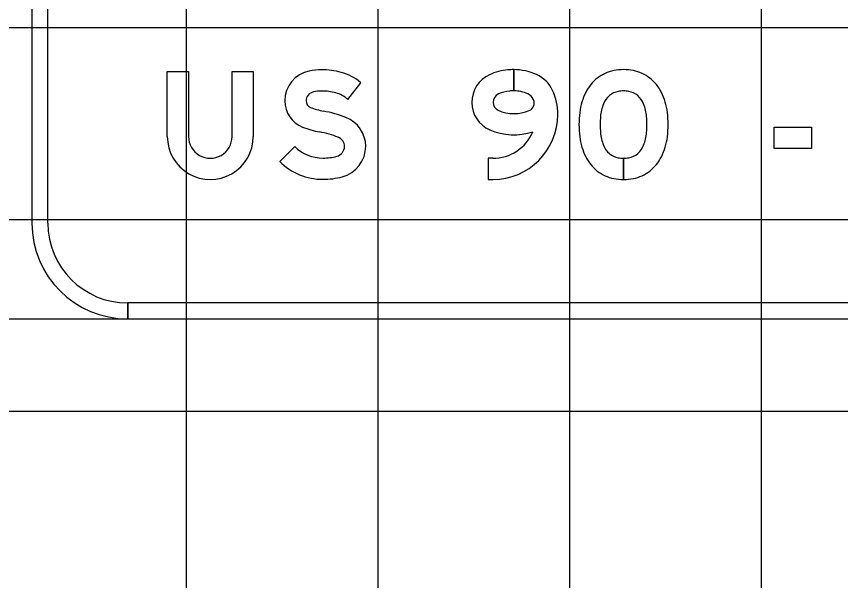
# Model space of a CAD drawing. Extents: x 1797809 to 2198143, y 249608 to 1237864.
# Drawn here: x 2195119.09 to 2195127.68, y 1237300.34 to 1237306.22 of the extents above; entities that cross this region are included whole.
import ezdxf

# ---------------------------------------------------------------- set-up
doc = ezdxf.new("R2010")
doc.units = 0
for name, color, linetype in [('GSBWFILL', 7, 'Continuous'), ('GSCOLORFILL', 7, 'Continuous'), ('GSDIMS', 7, 'Continuous'), ('GSOUTLINE', 7, 'Continuous'), ('GSSHT', 7, 'Continuous')]:
    doc.layers.add(name, color=color, linetype=linetype)

msp = doc.modelspace()

# ---------------------------------------------------------------- linework, layer by layer
at = {"layer": 'GSBWFILL'}
for p, q in [((2195125.4206, 1237304.7437), (2195125.4206, 1237304.5223)), ((2195125.4206, 1237304.5223), (2195125.4206, 1237304.7437))]:
    msp.add_line(p, q, dxfattribs=at)
for points in [[(2195120.6595, 1237304.9707), (2195120.6595, 1237305.6489), (2195120.8809, 1237305.6489), (2195120.8809, 1237304.9707)], [(2195121.3349, 1237304.9707), (2195121.3349, 1237305.6489), (2195121.5563, 1237305.6489), (2195121.5563, 1237304.9707)], [(2195124.2744, 1237305.4468), (2195124.2744, 1237305.6683)], [(2195124.2745, 1237305.6683), (2195124.2745, 1237305.4468)], [(2195122.5418, 1237305.3566), (2195122.6788, 1237305.5314)], [(2195121.989, 1237304.8671), (2195121.8332, 1237304.7098)], [(2195124.0548, 1237304.7437), (2195124.0081, 1237304.7437), (2195124.0081, 1237304.5223), (2195124.0548, 1237304.5223)]]:
    msp.add_lwpolyline(points, dxfattribs=at)
msp.add_lwpolyline([(2195126.9928, 1237305.0676), (2195127.3803, 1237305.0676), (2195127.3803, 1237304.8462), (2195126.9928, 1237304.8462)], close=True, dxfattribs=at)
for centre, major_axis, ratio, start_param, end_param in [((2195122.203, 1237305.3423), (0, 0.3172), 0.999998, 0.202758, 1.570796), ((2195122.2705, 1237305.0141), (0, 0.6523), 0.999998, 0, 0.202758), ((2195122.2705, 1237304.8665), (0, 0.7999), 0.999998, 6.026234, 6.283185), ((2195122.3447, 1237305.1489), (0, 0.5078), 0.999998, 5.565152, 6.026234), ((2195124.2614, 1237305.0955), (0, 0.5722), 0.999997, 0.087363, 0.430338), ((2195124.2745, 1237304.9466), (0, 0.7217), 0.999997, 0.000077, 0.087363), ((2195124.2745, 1237305.0837), (0, 0.5845), 0.999997, 5.863429, 6.283185), ((2195125.3991, 1237305.2542), (0, 0.4119), 0.999999, 0.198221, 0.659474), ((2195125.4206, 1237305.1455), (0, 0.5228), 0.999999, 0, 0.197523), ((2195125.4206, 1237305.1455), (0, 0.5228), 0.999999, 6.085662, 6.283185), ((2195125.442, 1237305.2542), (0, 0.4119), 0.999999, 5.623711, 6.084964), ((2195124.1556, 1237305.3262), (0, 0.3183), 0.999997, 0.430338, 1.570796), ((2195124.3771, 1237305.3136), (0, 0.3328), 0.999997, 5.137698, 5.863429), ((2195125.4231, 1237305.2316), (0, 0.4445), 0.999999, 0.670985, 1.104331), ((2195125.418, 1237305.2316), (0, 0.4445), 0.999999, 5.178855, 5.6122), ((2195124.1298, 1237305.2016), (0, 0.6043), 0.999997, 4.712389, 5.137698), ((2195122.203, 1237305.3423), (0, 0.0957), 0.999998, 0.202758, 1.570796), ((2195122.2705, 1237305.0141), (0, 0.4308), 0.999998, 0, 0.202758), ((2195122.2705, 1237304.8665), (0, 0.5784), 0.999998, 6.026234, 6.283185), ((2195122.3447, 1237305.1489), (0, 0.2864), 0.999998, 5.523837, 6.026234), ((2195124.1556, 1237305.3262), (0, 0.0969), 0.999997, 0.430338, 1.570796), ((2195124.2614, 1237305.0955), (0, 0.3507), 0.999997, 0.087363, 0.430338), ((2195124.2745, 1237304.9466), (0, 0.5002), 0.999997, 0.000111, 0.087363), ((2195124.2745, 1237305.0837), (0, 0.3631), 0.999997, 5.863429, 6.283185), ((2195124.3771, 1237305.3136), (0, 0.1114), 0.999997, 5.137698, 5.863429), ((2195125.6061, 1237305.1414), (0, 0.6486), 0.999999, 1.107023, 1.446049), ((2195125.4285, 1237305.2221), (0, 0.2345), 0.999999, 0.724344, 1.185227), ((2195125.4026, 1237305.2446), (0, 0.2005), 0.999999, 0.192068, 0.701922), ((2195125.4206, 1237305.1529), (0, 0.2939), 0.999999, 0, 0.192642), ((2195125.4206, 1237305.1529), (0, 0.2939), 0.999999, 6.090544, 6.283185), ((2195125.4386, 1237305.2446), (0, 0.2005), 0.999999, 5.581263, 6.091117), ((2195125.4127, 1237305.2221), (0, 0.2345), 0.999999, 5.097959, 5.558841), ((2195125.235, 1237305.1414), (0, 0.6486), 0.999999, 4.837137, 5.176162), ((2195122.1796, 1237305.3423), (0, 0.2938), 0.999998, 1.570796, 2.761249), ((2195122.1796, 1237305.3423), (0, 0.0724), 0.999998, 1.570796, 2.761249), ((2195124.1482, 1237305.3262), (0, 0.3109), 0.999997, 1.570796, 2.733479), ((2195124.1482, 1237305.3262), (0, 0.0895), 0.999997, 1.570796, 2.733479), ((2195124.4045, 1237305.3189), (0, 0.0841), 0.999997, 3.53139, 5.115994), ((2195124.1298, 1237305.2016), (0, 0.3828), 0.999997, 5.115994, 5.137698), ((2195125.6308, 1237305.1403), (0, 0.4527), 0.999999, 1.185935, 1.48488), ((2195125.2103, 1237305.1403), (0, 0.4527), 0.999999, 4.798305, 5.09725), ((2195122.421, 1237305.9458), (0, 0.7224), 0.999998, 2.761249, 2.95744), ((2195122.0418, 1237303.9105), (0, 1.348), 0.999998, 5.918637, 6.099033), ((2195124.0548, 1237305.2016), (0, 0.6793), 0.999997, 3.141593, 4.712389), ((2195124.2781, 1237305.6267), (0, 0.4168), 0.999997, 2.733479, 3.53139), ((2195126.1005, 1237305.0953), (0, 1.145), 0.999999, 1.459794, 1.570796), ((2195124.7406, 1237305.0953), (0, 1.145), 0.999999, 4.712389, 4.823392), ((2195122.4074, 1237304.8685), (0, 0.3226), 0.999998, 4.712389, 5.918637), ((2195126.4319, 1237305.0953), (0, 1.2549), 0.999999, 1.503921, 1.570796), ((2195124.4092, 1237305.0953), (0, 1.2549), 0.999999, 4.712389, 4.779265), ((2195122.421, 1237305.9458), (0, 0.9438), 0.999998, 2.761249, 2.95744), ((2195124.2781, 1237305.6267), (0, 0.6383), 0.999997, 2.733479, 3.45498), ((2195126.1005, 1237305.0953), (0, 1.145), 0.999999, 1.570796, 1.681799), ((2195126.4319, 1237305.0953), (0, 1.2549), 0.999999, 1.570796, 1.637672), ((2195124.4092, 1237305.0953), (0, 1.2549), 0.999999, 4.645513, 4.712389), ((2195124.7406, 1237305.0953), (0, 1.145), 0.999999, 4.601386, 4.712389), ((2195121.1079, 1237304.9707), (0, 0.4484), 0.999998, 1.570796, 4.712389), ((2195121.1079, 1237304.9707), (0, 0.227), 0.999998, 1.570796, 4.712389), ((2195122.0418, 1237303.9105), (0, 1.1265), 0.999998, 5.918637, 6.099033), ((2195122.4074, 1237304.8685), (0, 0.1011), 0.999998, 4.712389, 5.918637), ((2195124.0548, 1237305.2016), (0, 0.4579), 0.999997, 3.141593, 4.303338), ((2195125.6061, 1237305.0491), (0, 0.6486), 0.999999, 1.695544, 2.03457), ((2195125.6308, 1237305.0503), (0, 0.4527), 0.999999, 1.656712, 1.955657), ((2195125.2103, 1237305.0503), (0, 0.4527), 0.999999, 4.327528, 4.626473), ((2195125.235, 1237305.0491), (0, 0.6486), 0.999999, 4.248616, 4.587641), ((2195122.2839, 1237305.1646), (0, 0.4189), 0.999998, 2.360607, 3.141593), ((2195122.4011, 1237304.8685), (0, 0.1075), 0.999998, 3.401517, 4.712389), ((2195122.4011, 1237304.8685), (0, 0.3289), 0.999998, 3.401517, 4.712389), ((2195125.4285, 1237304.9685), (0, 0.2345), 0.999999, 1.956366, 2.417249), ((2195125.4127, 1237304.9685), (0, 0.2345), 0.999999, 3.865937, 4.326819), ((2195122.2839, 1237305.3089), (0, 0.5632), 0.999998, 3.141593, 3.401517), ((2195125.4026, 1237304.946), (0, 0.2005), 0.999999, 2.43967, 2.949524), ((2195125.4386, 1237304.946), (0, 0.2005), 0.999999, 3.333661, 3.843515), ((2195122.2839, 1237305.1646), (0, 0.6403), 0.999998, 2.360607, 3.141593), ((2195125.4231, 1237304.9589), (0, 0.4445), 0.999999, 2.037262, 2.470608), ((2195125.4206, 1237305.0376), (0, 0.2939), 0.999999, 2.948951, 3.141593), ((2195125.4206, 1237305.0376), (0, 0.2939), 0.999999, 3.141781, 3.334234), ((2195125.418, 1237304.9589), (0, 0.4445), 0.999999, 3.812578, 4.245923), ((2195125.3991, 1237304.9363), (0, 0.4119), 0.999999, 2.482119, 2.943371), ((2195125.442, 1237304.9363), (0, 0.4119), 0.999999, 3.339814, 3.801066), ((2195122.2839, 1237305.3089), (0, 0.7846), 0.999998, 3.141593, 3.401517), ((2195125.4206, 1237305.0451), (0, 0.5228), 0.999999, 2.94407, 3.141593), ((2195125.4206, 1237305.0451), (0, 0.5228), 0.999999, 3.141699, 3.339116)]:
    msp.add_ellipse(centre, major_axis=major_axis, ratio=ratio, start_param=start_param, end_param=end_param, dxfattribs=at)
at = {"layer": 'GSCOLORFILL'}
for p, q in [((2195119.2471, 1237308.0631), (2195119.2471, 1237304.0671)), ((2195119.4136, 1237304.0671), (2195119.4136, 1237308.0631)), ((2195125.4206, 1237304.7437), (2195125.4206, 1237304.5223)), ((2195125.4206, 1237304.5223), (2195125.4206, 1237304.7437)), ((2195120.2461, 1237303.0681), (2195120.2461, 1237303.2346)), ((2195142.2241, 1237303.2346), (2195120.2477, 1237303.2346)), ((2195120.2477, 1237303.2346), (2195120.2477, 1237303.0681)), ((2195120.2477, 1237303.0681), (2195142.2241, 1237303.0681))]:
    msp.add_line(p, q, dxfattribs=at)
for points in [[(2195120.6595, 1237304.9707), (2195120.6595, 1237305.6489), (2195120.8809, 1237305.6489), (2195120.8809, 1237304.9707)], [(2195121.3349, 1237304.9707), (2195121.3349, 1237305.6489), (2195121.5563, 1237305.6489), (2195121.5563, 1237304.9707)], [(2195124.2744, 1237305.4468), (2195124.2744, 1237305.6683)], [(2195124.2745, 1237305.6683), (2195124.2745, 1237305.4468)], [(2195122.5418, 1237305.3566), (2195122.6788, 1237305.5314)], [(2195121.989, 1237304.8671), (2195121.8332, 1237304.7098)], [(2195124.0548, 1237304.7437), (2195124.0081, 1237304.7437), (2195124.0081, 1237304.5223), (2195124.0548, 1237304.5223)]]:
    msp.add_lwpolyline(points, dxfattribs=at)
msp.add_lwpolyline([(2195126.9928, 1237305.0676), (2195127.3803, 1237305.0676), (2195127.3803, 1237304.8462), (2195126.9928, 1237304.8462)], close=True, dxfattribs=at)
for radius in [0.999, 0.8325]:
    msp.add_arc((2195120.2461, 1237304.0671), radius, 180, 270, dxfattribs=at)
for centre, major_axis, ratio, start_param, end_param in [((2195122.203, 1237305.3423), (0, 0.3172), 0.999998, 0.202758, 1.570796), ((2195122.2705, 1237305.0141), (0, 0.6523), 0.999998, 0, 0.202758), ((2195122.2705, 1237304.8665), (0, 0.7999), 0.999998, 6.026234, 6.283185), ((2195122.3447, 1237305.1489), (0, 0.5078), 0.999998, 5.565152, 6.026234), ((2195124.2614, 1237305.0955), (0, 0.5722), 0.999997, 0.087363, 0.430338), ((2195124.2745, 1237304.9466), (0, 0.7217), 0.999997, 0.000077, 0.087363), ((2195124.2745, 1237305.0837), (0, 0.5845), 0.999997, 5.863429, 6.283185), ((2195125.3991, 1237305.2542), (0, 0.4119), 0.999999, 0.198221, 0.659474), ((2195125.4206, 1237305.1455), (0, 0.5228), 0.999999, 0, 0.197523), ((2195125.4206, 1237305.1455), (0, 0.5228), 0.999999, 6.085662, 6.283185), ((2195125.442, 1237305.2542), (0, 0.4119), 0.999999, 5.623711, 6.084964), ((2195124.1556, 1237305.3262), (0, 0.3183), 0.999997, 0.430338, 1.570796), ((2195124.3771, 1237305.3136), (0, 0.3328), 0.999997, 5.137698, 5.863429), ((2195125.4231, 1237305.2316), (0, 0.4445), 0.999999, 0.670985, 1.104331), ((2195125.418, 1237305.2316), (0, 0.4445), 0.999999, 5.178855, 5.6122), ((2195124.1298, 1237305.2016), (0, 0.6043), 0.999997, 4.712389, 5.137698), ((2195122.203, 1237305.3423), (0, 0.0957), 0.999998, 0.202758, 1.570796), ((2195122.2705, 1237305.0141), (0, 0.4308), 0.999998, 0, 0.202758), ((2195122.2705, 1237304.8665), (0, 0.5784), 0.999998, 6.026234, 6.283185), ((2195122.3447, 1237305.1489), (0, 0.2864), 0.999998, 5.523837, 6.026234), ((2195124.1556, 1237305.3262), (0, 0.0969), 0.999997, 0.430338, 1.570796), ((2195124.2614, 1237305.0955), (0, 0.3507), 0.999997, 0.087363, 0.430338), ((2195124.2745, 1237304.9466), (0, 0.5002), 0.999997, 0.000111, 0.087363), ((2195124.2745, 1237305.0837), (0, 0.3631), 0.999997, 5.863429, 6.283185), ((2195124.3771, 1237305.3136), (0, 0.1114), 0.999997, 5.137698, 5.863429), ((2195125.6061, 1237305.1414), (0, 0.6486), 0.999999, 1.107023, 1.446049), ((2195125.4285, 1237305.2221), (0, 0.2345), 0.999999, 0.724344, 1.185227), ((2195125.4026, 1237305.2446), (0, 0.2005), 0.999999, 0.192068, 0.701922), ((2195125.4206, 1237305.1529), (0, 0.2939), 0.999999, 0, 0.192642), ((2195125.4206, 1237305.1529), (0, 0.2939), 0.999999, 6.090544, 6.283185), ((2195125.4386, 1237305.2446), (0, 0.2005), 0.999999, 5.581263, 6.091117), ((2195125.4127, 1237305.2221), (0, 0.2345), 0.999999, 5.097959, 5.558841), ((2195125.235, 1237305.1414), (0, 0.6486), 0.999999, 4.837137, 5.176162), ((2195122.1796, 1237305.3423), (0, 0.2938), 0.999998, 1.570796, 2.761249), ((2195122.1796, 1237305.3423), (0, 0.0724), 0.999998, 1.570796, 2.761249), ((2195124.1482, 1237305.3262), (0, 0.3109), 0.999997, 1.570796, 2.733479), ((2195124.1482, 1237305.3262), (0, 0.0895), 0.999997, 1.570796, 2.733479), ((2195124.4045, 1237305.3189), (0, 0.0841), 0.999997, 3.53139, 5.115994), ((2195124.1298, 1237305.2016), (0, 0.3828), 0.999997, 5.115994, 5.137698), ((2195125.6308, 1237305.1403), (0, 0.4527), 0.999999, 1.185935, 1.48488), ((2195125.2103, 1237305.1403), (0, 0.4527), 0.999999, 4.798305, 5.09725), ((2195122.421, 1237305.9458), (0, 0.7224), 0.999998, 2.761249, 2.95744), ((2195122.0418, 1237303.9105), (0, 1.348), 0.999998, 5.918637, 6.099033), ((2195124.0548, 1237305.2016), (0, 0.6793), 0.999997, 3.141593, 4.712389), ((2195124.2781, 1237305.6267), (0, 0.4168), 0.999997, 2.733479, 3.53139), ((2195126.1005, 1237305.0953), (0, 1.145), 0.999999, 1.459794, 1.570796), ((2195124.7406, 1237305.0953), (0, 1.145), 0.999999, 4.712389, 4.823392), ((2195122.4074, 1237304.8685), (0, 0.3226), 0.999998, 4.712389, 5.918637), ((2195126.4319, 1237305.0953), (0, 1.2549), 0.999999, 1.503921, 1.570796), ((2195124.4092, 1237305.0953), (0, 1.2549), 0.999999, 4.712389, 4.779265), ((2195122.421, 1237305.9458), (0, 0.9438), 0.999998, 2.761249, 2.95744), ((2195124.2781, 1237305.6267), (0, 0.6383), 0.999997, 2.733479, 3.45498), ((2195126.1005, 1237305.0953), (0, 1.145), 0.999999, 1.570796, 1.681799), ((2195126.4319, 1237305.0953), (0, 1.2549), 0.999999, 1.570796, 1.637672), ((2195124.4092, 1237305.0953), (0, 1.2549), 0.999999, 4.645513, 4.712389), ((2195124.7406, 1237305.0953), (0, 1.145), 0.999999, 4.601386, 4.712389), ((2195121.1079, 1237304.9707), (0, 0.4484), 0.999998, 1.570796, 4.712389), ((2195121.1079, 1237304.9707), (0, 0.227), 0.999998, 1.570796, 4.712389), ((2195122.0418, 1237303.9105), (0, 1.1265), 0.999998, 5.918637, 6.099033), ((2195122.4074, 1237304.8685), (0, 0.1011), 0.999998, 4.712389, 5.918637), ((2195124.0548, 1237305.2016), (0, 0.4579), 0.999997, 3.141593, 4.303338), ((2195125.6061, 1237305.0491), (0, 0.6486), 0.999999, 1.695544, 2.03457), ((2195125.6308, 1237305.0503), (0, 0.4527), 0.999999, 1.656712, 1.955657), ((2195125.2103, 1237305.0503), (0, 0.4527), 0.999999, 4.327528, 4.626473), ((2195125.235, 1237305.0491), (0, 0.6486), 0.999999, 4.248616, 4.587641), ((2195122.2839, 1237305.1646), (0, 0.4189), 0.999998, 2.360607, 3.141593), ((2195122.4011, 1237304.8685), (0, 0.1075), 0.999998, 3.401517, 4.712389), ((2195122.4011, 1237304.8685), (0, 0.3289), 0.999998, 3.401517, 4.712389), ((2195125.4285, 1237304.9685), (0, 0.2345), 0.999999, 1.956366, 2.417249), ((2195125.4127, 1237304.9685), (0, 0.2345), 0.999999, 3.865937, 4.326819), ((2195122.2839, 1237305.3089), (0, 0.5632), 0.999998, 3.141593, 3.401517), ((2195125.4026, 1237304.946), (0, 0.2005), 0.999999, 2.43967, 2.949524), ((2195125.4386, 1237304.946), (0, 0.2005), 0.999999, 3.333661, 3.843515), ((2195122.2839, 1237305.1646), (0, 0.6403), 0.999998, 2.360607, 3.141593), ((2195125.4231, 1237304.9589), (0, 0.4445), 0.999999, 2.037262, 2.470608), ((2195125.4206, 1237305.0376), (0, 0.2939), 0.999999, 2.948951, 3.141593), ((2195125.4206, 1237305.0376), (0, 0.2939), 0.999999, 3.141781, 3.334234), ((2195125.418, 1237304.9589), (0, 0.4445), 0.999999, 3.812578, 4.245923), ((2195125.3991, 1237304.9363), (0, 0.4119), 0.999999, 2.482119, 2.943371), ((2195125.442, 1237304.9363), (0, 0.4119), 0.999999, 3.339814, 3.801066), ((2195122.2839, 1237305.3089), (0, 0.7846), 0.999998, 3.141593, 3.401517), ((2195125.4206, 1237305.0451), (0, 0.5228), 0.999999, 2.94407, 3.141593), ((2195125.4206, 1237305.0451), (0, 0.5228), 0.999999, 3.141699, 3.339116)]:
    msp.add_ellipse(centre, major_axis=major_axis, ratio=ratio, start_param=start_param, end_param=end_param, dxfattribs=at)
at = {"layer": 'GSDIMS'}
msp.add_line((2195111.7479, 1237303.0681), (2195120.2461, 1237303.0681), dxfattribs=at)
at = {"layer": 'GSOUTLINE'}
for points in [[(2195120.6595, 1237304.9707), (2195120.6595, 1237305.6489), (2195120.8809, 1237305.6489), (2195120.8809, 1237304.9707)], [(2195121.3349, 1237304.9707), (2195121.3349, 1237305.6489), (2195121.5563, 1237305.6489), (2195121.5563, 1237304.9707)], [(2195122.5418, 1237305.3566), (2195122.6788, 1237305.5314)], [(2195121.989, 1237304.8671), (2195121.8332, 1237304.7098)], [(2195124.0548, 1237304.7437), (2195124.0081, 1237304.7437), (2195124.0081, 1237304.5223), (2195124.0548, 1237304.5223)]]:
    msp.add_lwpolyline(points, dxfattribs=at)
msp.add_lwpolyline([(2195126.9928, 1237305.0676), (2195127.3803, 1237305.0676), (2195127.3803, 1237304.8462), (2195126.9928, 1237304.8462)], close=True, dxfattribs=at)
for centre, major_axis, ratio, start_param, end_param in [((2195122.203, 1237305.3423), (0, 0.3172), 0.999998, 0.202758, 1.570796), ((2195122.2705, 1237305.0141), (0, 0.6523), 0.999998, 0, 0.202758), ((2195122.2705, 1237304.8665), (0, 0.7999), 0.999998, 6.026234, 6.283185), ((2195122.3447, 1237305.1489), (0, 0.5078), 0.999998, 5.565152, 6.026234), ((2195124.2614, 1237305.0955), (0, 0.5722), 0.999997, 0.087363, 0.430338), ((2195124.2745, 1237304.9466), (0, 0.7217), 0.999997, 6.283185, 6.370548), ((2195124.2745, 1237305.0837), (0, 0.5845), 0.999997, 5.863429, 6.283185), ((2195125.3991, 1237305.2542), (0, 0.4119), 0.999999, 0.198221, 0.659474), ((2195125.4206, 1237305.1455), (0, 0.5228), 0.999999, 0, 0.197523), ((2195125.4206, 1237305.1455), (0, 0.5228), 0.999999, 6.085662, 6.283185), ((2195125.442, 1237305.2542), (0, 0.4119), 0.999999, 5.623711, 6.084964), ((2195124.1556, 1237305.3262), (0, 0.3183), 0.999997, 0.430338, 1.570796), ((2195124.3771, 1237305.3136), (0, 0.3328), 0.999997, 5.137698, 5.863429), ((2195125.4231, 1237305.2316), (0, 0.4445), 0.999999, 0.670985, 1.104331), ((2195125.418, 1237305.2316), (0, 0.4445), 0.999999, 5.178855, 5.6122), ((2195124.1298, 1237305.2016), (0, 0.6043), 0.999997, 4.712389, 5.137698), ((2195122.203, 1237305.3423), (0, 0.0957), 0.999998, 0.202758, 1.570796), ((2195122.2705, 1237305.0141), (0, 0.4308), 0.999998, 0, 0.202758), ((2195122.2705, 1237304.8665), (0, 0.5784), 0.999998, 6.026234, 6.283185), ((2195122.3447, 1237305.1489), (0, 0.2864), 0.999998, 5.523837, 6.026234), ((2195124.1556, 1237305.3262), (0, 0.0969), 0.999997, 0.430338, 1.570796), ((2195124.2614, 1237305.0955), (0, 0.3507), 0.999997, 0.087363, 0.430338), ((2195124.2745, 1237304.9466), (0, 0.5002), 0.999997, 0, 0.087363), ((2195124.2745, 1237305.0837), (0, 0.3631), 0.999997, 5.863429, 6.283185), ((2195124.3771, 1237305.3136), (0, 0.1114), 0.999997, 5.137698, 5.863429), ((2195125.6061, 1237305.1414), (0, 0.6486), 0.999999, 1.107023, 1.446049), ((2195125.4285, 1237305.2221), (0, 0.2345), 0.999999, 0.724344, 1.185227), ((2195125.4026, 1237305.2446), (0, 0.2005), 0.999999, 0.192068, 0.701922), ((2195125.4206, 1237305.1529), (0, 0.2939), 0.999999, 0, 0.192642), ((2195125.4206, 1237305.1529), (0, 0.2939), 0.999999, 6.090544, 6.283185), ((2195125.4386, 1237305.2446), (0, 0.2005), 0.999999, 5.581263, 6.091117), ((2195125.4127, 1237305.2221), (0, 0.2345), 0.999999, 5.097959, 5.558841), ((2195125.235, 1237305.1414), (0, 0.6486), 0.999999, 4.837137, 5.176162), ((2195122.1796, 1237305.3423), (0, 0.2938), 0.999998, 1.570796, 2.761249), ((2195122.1796, 1237305.3423), (0, 0.0724), 0.999998, 1.570796, 2.761249), ((2195124.1482, 1237305.3262), (0, 0.3109), 0.999997, 1.570796, 2.733479), ((2195124.1482, 1237305.3262), (0, 0.0895), 0.999997, 1.570796, 2.733479), ((2195124.4045, 1237305.3189), (0, 0.0841), 0.999997, 3.53139, 5.115994), ((2195124.1298, 1237305.2016), (0, 0.3828), 0.999997, 5.115994, 5.137698), ((2195125.6308, 1237305.1403), (0, 0.4527), 0.999999, 1.185935, 1.48488), ((2195125.2103, 1237305.1403), (0, 0.4527), 0.999999, 4.798305, 5.09725), ((2195122.421, 1237305.9458), (0, 0.7224), 0.999998, 2.761249, 2.95744), ((2195122.0418, 1237303.9105), (0, 1.348), 0.999998, 5.918637, 6.099033), ((2195124.0548, 1237305.2016), (0, 0.6793), 0.999997, 3.141593, 4.712389), ((2195124.2781, 1237305.6267), (0, 0.4168), 0.999997, 2.733479, 3.53139), ((2195126.1005, 1237305.0953), (0, 1.145), 0.999999, 1.459794, 1.570796), ((2195124.7406, 1237305.0953), (0, 1.145), 0.999999, 4.712389, 4.823392), ((2195122.4074, 1237304.8685), (0, 0.3226), 0.999998, 4.712389, 5.918637), ((2195126.4319, 1237305.0953), (0, 1.2549), 0.999999, 1.503921, 1.570796), ((2195124.4092, 1237305.0953), (0, 1.2549), 0.999999, 4.712389, 4.779265), ((2195122.421, 1237305.9458), (0, 0.9438), 0.999998, 2.761249, 2.95744), ((2195124.2781, 1237305.6267), (0, 0.6383), 0.999997, 2.733479, 3.45498), ((2195126.1005, 1237305.0953), (0, 1.145), 0.999999, 1.570796, 1.681799), ((2195126.4319, 1237305.0953), (0, 1.2549), 0.999999, 1.570796, 1.637672), ((2195124.4092, 1237305.0953), (0, 1.2549), 0.999999, 4.645513, 4.712389), ((2195124.7406, 1237305.0953), (0, 1.145), 0.999999, 4.601386, 4.712389), ((2195121.1079, 1237304.9707), (0, 0.4484), 0.999998, 1.570796, 4.712389), ((2195121.1079, 1237304.9707), (0, 0.227), 0.999998, 1.570796, 4.712389), ((2195122.0418, 1237303.9105), (0, 1.1265), 0.999998, 5.918637, 6.099033), ((2195122.4074, 1237304.8685), (0, 0.1011), 0.999998, 4.712389, 5.918637), ((2195124.0548, 1237305.2016), (0, 0.4579), 0.999997, 3.141593, 4.303338), ((2195125.6061, 1237305.0491), (0, 0.6486), 0.999999, 1.695544, 2.03457), ((2195125.6308, 1237305.0503), (0, 0.4527), 0.999999, 1.656712, 1.955657), ((2195125.2103, 1237305.0503), (0, 0.4527), 0.999999, 4.327528, 4.626473), ((2195125.235, 1237305.0491), (0, 0.6486), 0.999999, 4.248616, 4.587641), ((2195122.2839, 1237305.1646), (0, 0.4189), 0.999998, 2.360607, 3.141593), ((2195122.4011, 1237304.8685), (0, 0.1075), 0.999998, 3.401517, 4.712389), ((2195122.4011, 1237304.8685), (0, 0.3289), 0.999998, 3.401517, 4.712389), ((2195125.4285, 1237304.9685), (0, 0.2345), 0.999999, 1.956366, 2.417249), ((2195125.4127, 1237304.9685), (0, 0.2345), 0.999999, 3.865937, 4.326819), ((2195122.2839, 1237305.3089), (0, 0.5632), 0.999998, 3.141593, 3.401517), ((2195125.4026, 1237304.946), (0, 0.2005), 0.999999, 2.43967, 2.949524), ((2195125.4386, 1237304.946), (0, 0.2005), 0.999999, 3.333661, 3.843515), ((2195122.2839, 1237305.1646), (0, 0.6403), 0.999998, 2.360607, 3.141593), ((2195125.4231, 1237304.9589), (0, 0.4445), 0.999999, 2.037262, 2.470608), ((2195125.4206, 1237305.0376), (0, 0.2939), 0.999999, 2.948951, 3.141593), ((2195125.4206, 1237305.0376), (0, 0.2939), 0.999999, 3.141593, 3.334234), ((2195125.418, 1237304.9589), (0, 0.4445), 0.999999, 3.812578, 4.245923), ((2195125.3991, 1237304.9363), (0, 0.4119), 0.999999, 2.482119, 2.943371), ((2195125.442, 1237304.9363), (0, 0.4119), 0.999999, 3.339814, 3.801066), ((2195122.2839, 1237305.3089), (0, 0.7846), 0.999998, 3.141593, 3.401517), ((2195125.4206, 1237305.0451), (0, 0.5228), 0.999999, 2.94407, 3.141593), ((2195125.4206, 1237305.0451), (0, 0.5228), 0.999999, 3.141593, 3.339116)]:
    msp.add_ellipse(centre, major_axis=major_axis, ratio=ratio, start_param=start_param, end_param=end_param, dxfattribs=at)
at = {"layer": 'GSSHT'}
for p, q in [((2195120.8603, 1237258.1062), (2195120.8603, 1237318.1062)), ((2195122.8603, 1237258.1062), (2195122.8603, 1237318.1062)), ((2195124.8603, 1237258.1062), (2195124.8603, 1237318.1062)), ((2195126.8603, 1237258.1062), (2195126.8603, 1237318.1062)), ((2195042.8603, 1237306.1062), (2195172.8603, 1237306.1062)), ((2195042.8603, 1237304.1062), (2195172.8603, 1237304.1062)), ((2195042.8603, 1237302.1062), (2195172.8603, 1237302.1062))]:
    msp.add_line(p, q, dxfattribs=at)

doc.saveas('drawing.dxf')
